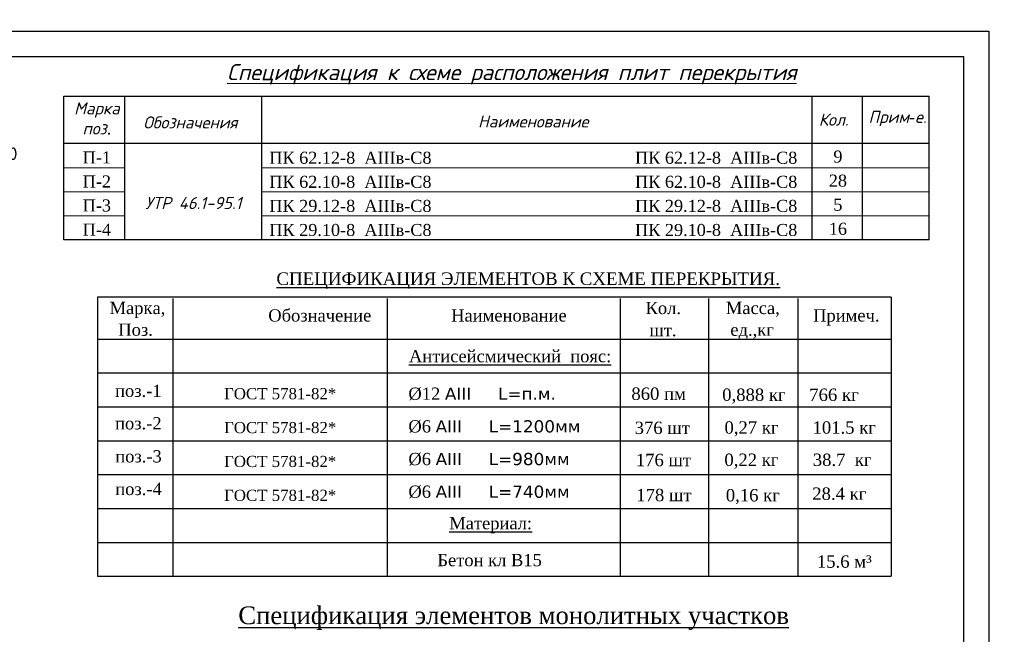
# Model space of a CAD drawing. Header units: millimetres. Extents: x 363306 to 7757304, y 1022887 to 1207196.
# Tile 617 of 656: x 2106967 to 2126387, y 1076772 to 1088906. Entities that reach past the tile are written whole.
import ezdxf

# ---------------------------------------------------------------- set-up
doc = ezdxf.new("R2010")
doc.units = ezdxf.units.MM
for name, color, linetype in [('(002) Рамка', 7, 'Continuous'), ('0 @ 100', 7, 'Continuous'), ('PDF4_Text', 7, 'Continuous')]:
    doc.layers.add(name, color=color, linetype=linetype)
doc.layers.add('ПЛАН', color=250, linetype='Continuous', lineweight=30)
doc.styles.add('PDF ISOCPEUR', font='isocpeur.TTF')
doc.styles.add('Times New Roman', font='times.ttf')
doc.styles.add('WMF-Times New Roman0', font='times.ttf')
doc.styles.add('ГОСТ 2.304', font='isocpeui.ttf')

msp = doc.modelspace()

# ---------------------------------------------------------------- linework, layer by layer
at = {"lineweight": 30}
for p, q in [((2107838.041, 1087396.72, 0), (2124907.436, 1087396.72, 0)), ((2109042.734, 1084557.7, 0), (2109042.734, 1087396.72, 0)), ((2111743.848, 1084557.7, 0), (2111743.848, 1087396.72, 0)), ((2122594.547, 1084557.7, 0), (2122594.547, 1087396.72, 0)), ((2123582.945, 1087396.72, 0), (2123582.945, 1084557.7, 0)), ((2124907.436, 1084557.7, 0), (2124907.436, 1087396.72, 0)), ((2124907.436, 1086458.5, 0), (2107838.041, 1086458.5, 0)), ((2124907.436, 1084557.7, 0), (2107838.041, 1084557.7, 0)), ((2124156.076, 1083426.502, 0), (2108500.72, 1083426.502, 0)), ((2108500.72, 1083426.502, 0), (2108500.72, 1077917.21, 0)), ((2124156.076, 1083426.502, 0), (2124156.076, 1077917.21, 0)), ((2108500.72, 1077917.21, 0), (2124156.076, 1077917.21, 0))]:
    msp.add_line(p, q, dxfattribs=at)
at = {"lineweight": 0}
for p, q in [((2109042.734, 1085983.3, 0), (2107838.041, 1085983.3, 0)), ((2124907.436, 1085983.3, 0), (2111743.848, 1085983.3, 0)), ((2109042.734, 1085508.1, 0), (2107838.041, 1085508.1, 0)), ((2124907.436, 1085508.1, 0), (2111743.848, 1085508.1, 0)), ((2109042.734, 1085032.9, 0), (2107838.041, 1085032.9, 0)), ((2124907.436, 1085032.9, 0), (2111743.848, 1085032.9, 0))]:
    msp.add_line(p, q, dxfattribs=at)
for p, q in [((2108500.72, 1082600.047, 0), (2124156.076, 1082600.047, 0)), ((2108500.72, 1081931.07, 0), (2124156.076, 1081931.07, 0)), ((2108500.72, 1081262.094, 0), (2124156.076, 1081262.094, 0)), ((2108500.72, 1080593.117, 0), (2124156.076, 1080593.117, 0)), ((2108500.72, 1079924.14, 0), (2124156.076, 1079924.14, 0)), ((2108500.72, 1079255.164, 0), (2124156.076, 1079255.164, 0)), ((2108500.72, 1078586.187, 0), (2124156.076, 1078586.187, 0))]:
    msp.add_line(p, q)
at = {"color": 5}
msp.add_lwpolyline([(2084083.273, 1088678.072), (2126083.273, 1088678.072), (2126083.273, 1058978.072), (2084083.273, 1058978.072)], close=True, dxfattribs=at)
at = {"color": 5, "lineweight": 30}
msp.add_lwpolyline([(2086083.273, 1088178.072), (2125583.273, 1088178.072), (2125583.273, 1059478.072), (2086083.273, 1059478.072)], close=True, dxfattribs=at)
at = {"elevation": 0}
for points in [[(2109989.711, 1083402.275), (2109989.711, 1077917.21)], [(2114212.576, 1083402.275), (2114212.576, 1077917.21)], [(2118812.56, 1083402.275), (2118812.56, 1077917.21)], [(2120552.564, 1083402.275), (2120552.564, 1077917.21)], [(2122316.085, 1083402.275), (2122316.085, 1077917.21)]]:
    msp.add_lwpolyline(points, dxfattribs=at)
at = {"layer": 'ПЛАН', "lineweight": 30, "ltscale": 100}
msp.add_line((2107838.041, 1084557.7, 0), (2107838.041, 1087396.72, 0), dxfattribs=at)

# ---------------------------------------------------------------- texts
at = {"layer": '(002) Рамка', "char_height": 220, "width": 5770.73325, "attachment_point": 5, "style": 'WMF-Times New Roman0'}
for insert in [(2111980.183, 1081520.989, 0), (2111980.183, 1080852.012, 0), (2111980.183, 1080183.036, 0), (2111980.183, 1079514.059, 0)]:
    msp.add_mtext('   ГОСТ 5781-82*', dxfattribs=dict(at, insert=insert))
at = {"style": 'Times New Roman'}
for s, height, p in [('Марка,', 241.7814, (2108740.284, 1083094.238, 0)), ('Кол.', 241.7814, (2119311.656, 1083093.283, 0)), ('Масса,', 241.7814, (2120894.458, 1083094.238, 0)), ('Обозначение', 241.78142, (2111869.891, 1082946.644, 0)), ('Наименование', 241.78142, (2115476.575, 1082946.644, 0)), ('Примеч.', 241.7814, (2122615.608, 1082946.644, 0)), ('Поз.', 241.7814, (2108912.111, 1082665.252, 0)), ('ед.,кг', 241.7814, (2120983.915, 1082665.252, 0)), ('шт.', 241.7814, (2119389.59, 1082655.451, 0)), ('%%UАнтисейсмический  пояс:', 241.78142, (2114644.894, 1082142.35, 0)), ('поз.-1', 241.7814, (2108848.803, 1081458.454, 0)), ('860 пм', 243.9354, (2119031.539, 1081400.804, 0)), ('0,888 кг', 243.9354, (2120823.321, 1081380.37, 0)), ('766 кг', 243.9354, (2122540.407, 1081380.254, 0)), ('поз.-2', 241.7814, (2108848.803, 1080817.061, 0)), ('376 шт', 243.9354, (2119096.062, 1080726.51, 0)), ('0,27 кг', 243.9354, (2120868.092, 1080733.006, 0)), ('101.5 кг', 243.9354, (2122604.996, 1080733.006, 0)), ('поз.-3', 241.7814, (2108852.165, 1080165.262, 0)), ('176 шт', 243.9354, (2119119.259, 1080091.472, 0)), ('0,22 кг', 243.9354, (2120866.212, 1080095.932, 0)), ('38.7  кг', 243.9354, (2122610.11, 1080095.932, 0)), ('поз.-4', 241.7814, (2108852.165, 1079520.512, 0)), ('178 шт', 243.9354, (2119128.507, 1079399.399, 0)), ('0,16 кг', 243.9354, (2120894.241, 1079396.116, 0)), ('28.4 кг', 243.9354, (2122599.041, 1079426.955, 0)), ('%%UМатериал:', 241.78142, (2115440.156, 1078845.353, 0)), ('Бетон кл В15', 241.78142, (2115206.059, 1078116.928, 0))]:
    msp.add_text(s, height=height, dxfattribs=at).set_placement(p)
at = {"lineweight": 0, "style": 'Times New Roman'}
for s, insert, char_height, width, attachment_point in [('{\\fISOCPEUR|b0|i0|c204|p34; \\fISOCPEUR|b1|i0|c204|p34;\\P\\fISOCPEUR|b0|i1|c204|p34;\\LСпецификация к схеме расположения плит перекрытия}', (2116674.384, 1088556.983, 0), 316.8, 18068.71728, 2), ('{\\fISOCPEUR|b0|i1|c204|p34;Марка}\\P{\\fISOCPEUR|b0|i1|c204|p34;поз}.', (2108489.002, 1086954.38, 0), 237.6, 1584, 5), ('{\\fISOCPEUR|b0|i1|c204|p34;Обозначения}', (2110333.581, 1086877.42, 0), 237.6, 4752, 5), ('{\\fISOCPEUR|b0|i1|c204|p34;Наименование}', (2117096.429, 1086896.32, 0), 237.6, 4058.79213, 5), ('{\\fISOCPEUR|b0|i1|c204|p34;Кол.}', (2123021.508, 1086932.196, 0), 237.6, 1584, 5), ('{\\fISOCPEUR|b0|i1|c204|p34;Прим}-{\\fISOCPEUR|b0|i1|c204|p34;е.}', (2124280.318, 1086954.485, 0), 237.6, 1584, 5), ('\\pi554.39921;ПК 62.12-8  AIIIв-С8', (2111336.534, 1086177.532, 0), 237.6, 5680.01686, 4), ('\\pi554.39921;ПК 62.12-8  AIIIв-С8 ', (2118550.381, 1086177.532, 0), 237.6, 5680.01686, 4), ('9', (2123105.467, 1086201.996, 0), 237.6, 1584, 5), ('П-1', (2108489.002, 1086186.762, 0), 237.6, 1584, 5), ('\\pi554.39921;ПК 62.10-8  AIIIв-С8', (2111336.534, 1085702.332, 0), 237.6, 5680.01686, 4), ('\\pi554.39921;ПК 62.10-8  AIIIв-С8 ', (2118550.381, 1085702.332, 0), 237.6, 5680.01686, 4), ('П-2', (2108489.002, 1085711.562, 0), 237.6, 1584, 5), ('28', (2123105.467, 1085726.796, 0), 237.6, 1584, 5), ('П-3', (2108489.002, 1085236.362, 0), 237.6, 1584, 5), ('{\\fISOCPEUR|b0|i1|c204|p34;УТР 46.1-95.1}', (2110394.16, 1085286.424, 0), 237.6, 5190.88453, 5), ('\\pi554.39921;ПК 29.12-8  AIIIв-С8', (2111336.534, 1085227.132, 0), 237.6, 5680.01686, 4), ('\\pi554.39921;ПК 29.12-8  AIIIв-С8', (2118550.381, 1085227.132, 0), 237.6, 5680.01686, 4), ('5', (2123105.467, 1085251.596, 0), 237.6, 1584, 5), ('\\pi554.39921;ПК 29.10-8  AIIIв-С8', (2111336.534, 1084751.932, 0), 237.6, 5680.01686, 4), ('\\pi554.39921;ПК 29.10-8  AIIIв-С8', (2118550.381, 1084751.932, 0), 237.6, 5680.01686, 4), ('П-4', (2108489.002, 1084761.162, 0), 237.6, 1584, 5), ('16', (2123105.467, 1084776.396, 0), 237.6, 1584, 5)]:
    msp.add_mtext(s, dxfattribs=dict(at, insert=insert, char_height=char_height, width=width, attachment_point=attachment_point))
at = {"style": 'Times New Roman'}
for s, insert, char_height, width, attachment_point in [('{\\LСПЕЦИФИКАЦИЯ ЭЛЕМЕНТОВ К СХЕМЕ ПЕРЕКРЫТИЯ.}', (2112030.685, 1083915.718, 0), 246.84, 15497.02666, 1), ('    %%C12 {\\fVerdana|b0|i0|c204|p34;АIII     L=п.м.}', (2114268.695, 1081517.321, 0), 241.78142, 4916.22217, 4), ('    %%C6 {\\fVerdana|b0|i0|c204|p34;АIII     L=1200мм}', (2114268.695, 1080872.57, 0), 241.78142, 4916.22217, 4), ('    %%C6 {\\fVerdana|b0|i0|c204|p34;АIII     L=980мм}', (2114268.695, 1080227.82, 0), 241.78142, 4916.22217, 4), ('    %%C6 {\\fVerdana|b0|i0|c204|p34;АIII     L=740мм}', (2114268.695, 1079583.069, 0), 241.78142, 4916.22217, 4)]:
    msp.add_mtext(s, dxfattribs=dict(at, insert=insert, char_height=char_height, width=width, attachment_point=attachment_point))
at = {"linetype": 'ByBlock', "lineweight": 0, "insert": (2122690.988, 1078330.721, 0), "char_height": 243.9354, "width": 1603.34749, "attachment_point": 1, "style": 'Times New Roman'}
msp.add_mtext('15.6 м³', dxfattribs=at)
at = {"color": 0, "insert": (2111278.953, 1077321.847, 0), "char_height": 351.80251, "attachment_point": 1, "style": 'Times New Roman'}
msp.add_mtext('{\\H0.9906x;\\LСпецификация элементов монолитных участков \\H1.009x; }', dxfattribs=at)
at = {"layer": '0 @ 100', "color": 7, "insert": (761996.908, 1075986.433), "char_height": 318.940213, "width": 19697.5359, "attachment_point": 4, "style": 'ГОСТ 2.304'}
msp.add_mtext('\\pi5457.36288;{\\fISOCPEUR|b1|i1|c204|p34;Характеристика участка строительства:\\P\\pi0;\\P}Расчетная зимняя температура воздух 15 °С.\\PСкоростной напор ветра   - 38кг/м2.\\PВес снегового покрова    - 50кг/м2.\\PКлассификация зданий по функциональной пожарной опасности - Ф 4.1 \\PКоэффициент надежности по назначению - 0.95\\P\\P^IПроектом разработано подъёмник для мало мобильных граждан населения грузоподъемностью 250 кг. скоростью 0,25 см/с. Двери шахт подъёмника противопожарные с пределом огнестойкости El 30. Подъёмники оборудованы кабинами габаритами 1500х1500 мм, ширина дверей кабины обеспечивает проезд инвалидной коляски. Для экстренных случаев подъёмник оснащен дополнительным аккумулятором и механическим спуском для безопасного спуска пассажира в нулевую отметку. Так же в дверях подъёмника установлены замки датчики которые открываются с ключевыми картами, чтобы открыть двери подъёмника.\\P^IС внешней и внутренней стороны наружных стен предусмотрено обшивка из аквапанелей толщиной 12,5мм с утеплением из минераловатной ваты на кварцевой основе, А =0,040 Вт/мС, толщиной 100мм. (по теплотехническому расчету). Наружная отделка из органическое стекло.\\P^IПодрядчик обязан предоставить заказчику сертификаты соответствия и пожарной безопасности на фасадную систему и все применяемые в данной системе материалы и изделия.\\PКонструкции, изделия и материалы применены по действующим стандартам, ТУ, сертификатам. На путях эвакуации используются отделочные материалы, соответствующие требованиям п. 5.25 ШНК 2.01.02-04.\\PОтделка стен с внутренней стороны окраска водоэмульсионными красками светлых тонов. Во внутренней и наружной отделке использованы современные отделочные материалы используемые на территории Республики Узбекистан.\\P^IКрыша - скатная из металлических профилированных листов с полимерными покрытиями с обеих сторон толщ.0,55мм по металлическим конструкциям.\\P^IПо периметру наружных стен устраивается бетонная отмостка. Бетон кл.В 7,5 шириной 1000 мм, толщиной 50 мм по гравийному основанию толщиной 100 мм -150 мм.\\P^IВсе строительно-монтажные работы вести согласно указаний соответствующих строительных норм и проекта производства работ (П.П.Р.) на основании ШНК 3.01.01 - 03 и КМК 3.01.02 - 00.', dxfattribs=at)
at = {"layer": 'PDF4_Text', "insert": (2105466.953, 1086134.329, 0), "char_height": 249.9996, "attachment_point": 7, "style": 'PDF ISOCPEUR'}
msp.add_mtext('4Ø10А400', dxfattribs=at)

doc.saveas('drawing.dxf')
